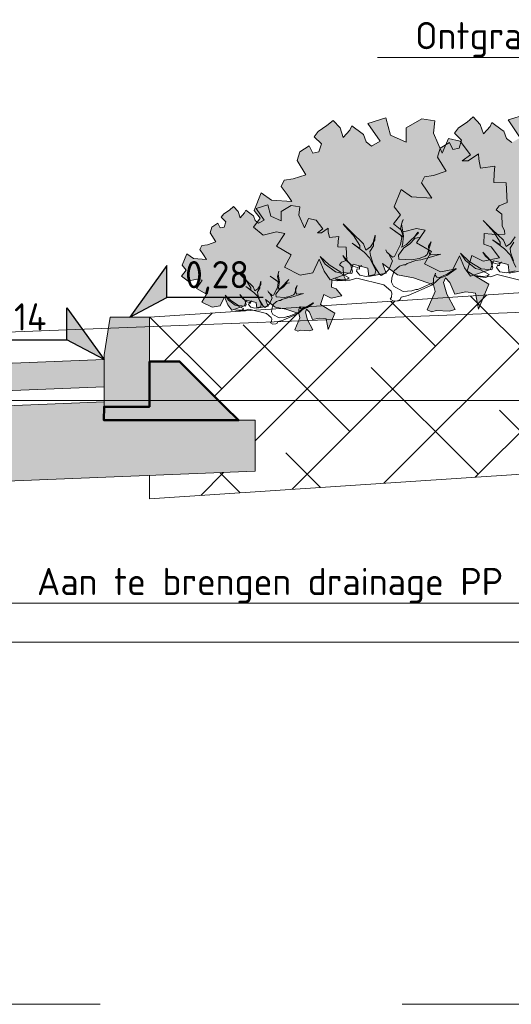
# Model space of a CAD drawing. Header units: metres. Extents: x 92403 to 95147, y 464428 to 465602.
# Tile 274 of 568: x 92431.34 to 92432.97, y 465226.28 to 465229.54. Entities that reach past the tile are written whole.
import ezdxf
from ezdxf import colors
from ezdxf.entities.mleader import LeaderData, LeaderLine
from ezdxf.enums import TextEntityAlignment as Align
from ezdxf.math import Vec2, Vec3

# ---------------------------------------------------------------- set-up
doc = ezdxf.new("R2010")
doc.units = ezdxf.units.M
for name, pattern in [('AL-NAP_LIJN', [15.25, 12, -1.5, 0.25, -1.5]), ('DASHED', [0.75, 0.5, -0.25]), ('XX-AFBREEK', [7, 4, -1, 1, -1])]:
    doc.linetypes.add(name, pattern=pattern)
doc.layers.get('0').update_dxf_attribs({"linetype": 'CONTINUOUS'})
for name, color, linetype, lineweight in [('B-WE-OG-HOOGTELIJN-G', 7, 'CONTINUOUS', 18), ('B-WE-VH-VERHARDING_FUNDERING-A-50', 252, 'CONTINUOUS', 18), ('N-WE-GR-GRAS-A', 62, 'CONTINUOUS', 18), ('N-WE-VH-VERHARDING_BETON_SCHRAAL-GD', 252, 'CONTINUOUS', 50), ('N-WE-VH-VERHARDING_FUNDERING-A-50', 252, 'CONTINUOUS', 18), ('X-XX-AL-AFBREEKLIJN-G', 7, 'XX-AFBREEK', 18), ('X-XX-AL-DETAIL1-T18', 7, 'CONTINUOUS', 18), ('X-XX-AL-DETAIL3-V', 253, 'CONTINUOUS', 18), ('X-XX-AL-HOOGTELABEL-S', 7, 'CONTINUOUS', 25), ('X-XX-AL-NAP-G', 7, 'AL-NAP_LIJN', 18), ('X-XX-AL-RMB - profiel', 7, 'CONTINUOUS', 9)]:
    doc.layers.add(name, color=color, linetype=linetype, lineweight=lineweight)
doc.layers.add('N-RO-GR-GROENSTROOK-A', color=7, linetype='CONTINUOUS', lineweight=0, true_color=0x5de817, transparency=0.7)
doc.layers.add('N-WE-VH-VERHARDING_STRAATBAKSTEEN-DIK-ELLEBOOG-A', color=7, linetype='CONTINUOUS', lineweight=25, true_color=0xe1bfb7)
doc.styles.add('NLCS-ISO', font='NLCS-ISO.ttf')
doc.styles.add('NLCS-ISO-M50-T18', font='NLCS-ISO.ttf', dxfattribs={"height": 0.09})

# ---------------------------------------------------------------- blocks, each defined once
blk = doc.blocks.new('SAL-HOOGTELABEL_02-SO')
for p, q in [((2.461, 3.435), (0, 0)), ((2.461, 1.312), (2.461, 3.435)), ((0, 0), (2.461, 1.312)), ((8.838, 1.312), (2.461, 1.312))]:
    blk.add_line(p, q)
blk.add_solid([(2.461, 3.435), (0, 0), (2.461, 1.312)])
at = {"style": 'NLCS-ISO'}
blk.add_attdef('...', text='', height=1.8, dxfattribs=at).set_placement((5.773, 2.615), align=Align.MIDDLE)
blk = doc.blocks.new('_DotSmall')
at = {"const_width": 0.5}
blk.add_lwpolyline([(-0.0625, 0, 1), (0.0625, 0, 1)], format="xyb", close=True, dxfattribs=at)

msp = doc.modelspace()

# ---------------------------------------------------------------- hatches: boundary and pattern name
at = {"layer": 'B-WE-VH-VERHARDING_FUNDERING-A-50'}
h = msp.add_hatch(dxfattribs=at)
h.set_pattern_fill('AVH-FUNDERING_GRANULAAT', color=256, scale=0.03, pattern_type=2)
h.set_pattern_definition([(0, (0.285, 0.192), (0, 0.3), [0, -0.3]), (0, (0.288, 0.087), (0, 0.3), [0, -0.3]), (0, (0.297, 0.249), (0, 0.3), [0, -0.3]), (338.1986, (0.141, 0.156), (0.900000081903, -0.29999997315), [0.0323109, -1.5832386]), (216.8699, (0.171, 0.144), (0.899999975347, 0.600000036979), [0.015, -1.485]), (130.6013, (0.159, 0.135), (1.5000001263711, -1.7999997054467), [0.0276585, -2.7382047]), (206.5651, (0.06, 0.099), (-0.299999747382, -0.30000039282), [0.0067083, -0.6641121]), (326.3099, (0.054, 0.096), (0.599999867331, -0.300000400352), [0.0108168, -1.0708488]), (108.4349, (0.063, 0.09), (-0.299999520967, 0.600000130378), [0.0094869, -0.9391965]), (225, (0.252, 0.069), (-5e-17, -0.30000009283), [0.0127278, -0.4115361]), (0, (0.243, 0.06), (0.3, 0.3), [0.018, -0.282]), (135, (0.261, 0.06), (-0.30000009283, 3e-17), [0.0127278, -0.4115361]), (251.5651, (0.216, 0.261), (0.299999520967, 0.600000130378), [0.0094869, -0.9391965]), (0, (0.213, 0.252), (0.3, 0.3), [0.015, -0.285]), (143.1301, (0.228, 0.252), (-0.899999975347, 0.600000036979), [0.015, -1.485]), (213.6901, (0.057, 0.264), (0.599999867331, 0.300000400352), [0.0108168, -1.0708488]), (341.5651, (0.048, 0.258), (-0.600000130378, 0.299999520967), [0.0189738, -0.9297096]), (126.8699, (0.066, 0.252), (0.600000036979, -0.899999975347), [0.015, -1.485]), (0, (0.144, 0.252), (0, 0.3), [0, -0.3]), (0, (0.063, 0.174), (0, 0.3), [0, -0.3]), (0, (0.147, 0.063), (0, 0.3), [0, -0.3]), (0, (0.228, 0.156), (0, 0.3), [0, -0.3]), (0, (0.141, 0.207), (0, 0.3), [0, -0.3]), (0, (0.075, 0.216), (0, 0.3), [0, -0.3]), (0, (0.102, 0.198), (0, 0.3), [0, -0.3]), (0, (0.09, 0.126), (0, 0.3), [0, -0.3]), (0, (0.018, 0.138), (0, 0.3), [0, -0.3]), (0, (0.021, 0.207), (0, 0.3), [0, -0.3]), (0, (0.012, 0.273), (0, 0.3), [0, -0.3]), (0, (0.105, 0.285), (0, 0.3), [0, -0.3]), (0, (0.171, 0.297), (0, 0.3), [0, -0.3]), (0, (0.276, 0.285), (0, 0.3), [0, -0.3]), (0, (0.204, 0.192), (0, 0.3), [0, -0.3]), (0, (0.174, 0.246), (0, 0.3), [0, -0.3]), (0, (0.198, 0.102), (0, 0.3), [0, -0.3]), (0, (0.108, 0.087), (0, 0.3), [0, -0.3]), (0, (0.198, 0.021), (0, 0.3), [0, -0.3]), (0, (0.099, 0.039), (0, 0.3), [0, -0.3]), (0, (0.003, 0.03), (0, 0.3), [0, -0.3]), (0, (0.039, 0.015), (0, 0.3), [0, -0.3]), (0, (0.042, 0.057), (0, 0.3), [0, -0.3]), (0, (0.243, 0.009), (0, 0.3), [0, -0.3]), (0, (0.279, 0.132), (0, 0.3), [0, -0.3]), (0, (0.264, 0.222), (0, 0.3), [0, -0.3]), (0, (0.126, 0.006), (0, 0.3), [0, -0.3])])
h.paths.add_polyline_path([(92431.419086, 465228.269801), (92428.219812, 465228.141851), (92426.219312, 465228.181861), (92426.219312, 465228.151889), (92426.069312, 465228.151889), (92425.719312, 465228.151889), (92425.719312, 465227.941811), (92428.22231, 465227.891751), (92431.247717, 465228.012748)])
h.paths.add_polyline_path([(92432.119312, 465228.047606), (92432.119312, 465228.216632), (92432.064312, 465228.216632), (92431.814312, 465228.216632), (92431.618807, 465228.216632), (92431.619312, 465228.261632), (92431.619312, 465228.277809), (92431.419086, 465228.269801), (92431.247717, 465228.012748)])
at = {"layer": 'N-RO-GR-GROENSTROOK-A', "transparency": 33554508}
h = msp.add_hatch(color=256, dxfattribs=at)
h.dxf.hatch_style = 1
h.paths.add_polyline_path([(92433.053974, 465228.709907), (92433.107154, 465228.699772), (92433.174031, 465228.676766), (92433.179408, 465228.654771), (92433.153064, 465228.593658), (92433.168342, 465228.587072), (92433.182102, 465228.591798), (92433.22566, 465228.589008), (92433.245076, 465228.594492), (92433.218069, 465228.645566), (92433.207099, 465228.684398), (92433.213685, 465228.699676), (92433.227274, 465228.684227), (92433.243899, 465228.646154), (92433.280283, 465228.653916), (92433.312529, 465228.649608), (92433.322568, 465228.596257), (92433.35637, 465228.679316), (92433.284836, 465228.72238), (92433.300792, 465228.774217), (92433.337937, 465228.754672), (92433.392536, 465228.766575), (92433.364408, 465228.802844), (92433.340062, 465228.811459), (92433.341552, 465228.847011), (92433.367039, 465228.84405), (92433.369104, 465228.843811), (92433.409333, 465228.844694), (92433.409099, 465228.855335), (92433.401391, 465228.872392), (92433.400141, 465228.910809), (92433.380698, 465228.924717), (92433.39089, 465228.9383), (92433.417626, 465228.949488), (92433.414366, 465229.014437), (92433.373088, 465229.016167), (92433.374298, 465229.045053), (92433.37714, 465229.069419), (92433.329562, 465229.063557), (92433.323796, 465229.093521), (92433.322712, 465229.111112), (92433.288458, 465229.088062), (92433.268396, 465229.087201), (92433.295532, 465229.10793), (92433.261502, 465229.152303), (92433.223148, 465229.161766), (92433.20185, 465229.112772), (92433.173148, 465229.178788), (92433.178243, 465229.219688), (92433.134848, 465229.226744), (92433.083649, 465229.196549), (92433.083224, 465229.149168), (92433.030885, 465229.172442), (92433.015614, 465229.230039), (92432.95632, 465229.211443), (92432.996773, 465229.152791), (92432.968785, 465229.13655), (92432.9509, 465229.150393), (92432.942286, 465229.174453), (92432.937236, 465229.178069), (92432.90318, 465229.203195), (92432.896623, 465229.18946), (92432.874532, 465229.164984), (92432.864429, 465229.196963), (92432.841011, 465229.221513), (92432.821033, 465229.204019), (92432.792152, 465229.185066), (92432.778923, 465229.167289), (92432.802666, 465229.144297), (92432.794523, 465229.117534), (92432.774054, 465229.113155), (92432.762059, 465229.137226), (92432.731328, 465229.117564), (92432.72229, 465229.08809), (92432.751018, 465229.04132), (92432.709083, 465229.027365), (92432.679268, 465229.023377), (92432.669559, 465229.002704), (92432.688713, 465228.975714), (92432.704375, 465228.952275), (92432.636947, 465228.956803), (92432.602853, 465228.981014), (92432.57963, 465228.923328), (92432.600375, 465228.897058), (92432.577286, 465228.867386), (92432.610265, 465228.841388), (92432.653616, 465228.85188), (92432.681473, 465228.846391), (92432.653456, 465228.804619), (92432.702979, 465228.776225), (92432.680192, 465228.73515), (92432.732648, 465228.708467), (92432.774067, 465228.716289), (92432.795482, 465228.761874), (92432.812006, 465228.72177), (92432.831895, 465228.693702), (92432.897861, 465228.716339), (92432.907639, 465228.744866), (92432.956267, 465228.732353), (92432.959509, 465228.704197), (92433.016911, 465228.714885), (92433.004251, 465228.747887), (92433.053986, 465228.709923)])
h = msp.add_hatch(color=256, dxfattribs=at)
h.dxf.hatch_style = 1
h.paths.add_polyline_path([(92432.589956, 465228.698458), (92432.643136, 465228.688323), (92432.710013, 465228.665317), (92432.71539, 465228.643322), (92432.689046, 465228.582209), (92432.704324, 465228.575623), (92432.718084, 465228.580349), (92432.761642, 465228.577559), (92432.781058, 465228.583044), (92432.754051, 465228.634117), (92432.743081, 465228.672949), (92432.749667, 465228.688227), (92432.763256, 465228.672778), (92432.779881, 465228.634705), (92432.816265, 465228.642467), (92432.848511, 465228.638159), (92432.85855, 465228.584808), (92432.892352, 465228.667867), (92432.820818, 465228.710932), (92432.836774, 465228.762768), (92432.873919, 465228.743223), (92432.928518, 465228.755126), (92432.90039, 465228.791395), (92432.876044, 465228.80001), (92432.877534, 465228.835562), (92432.903021, 465228.832602), (92432.905086, 465228.832362), (92432.945315, 465228.833245), (92432.945081, 465228.843886), (92432.937373, 465228.860944), (92432.936123, 465228.89936), (92432.91668, 465228.913268), (92432.926872, 465228.926851), (92432.953608, 465228.938039), (92432.950348, 465229.002988), (92432.90907, 465229.004718), (92432.91028, 465229.033604), (92432.913122, 465229.05797), (92432.865544, 465229.052108), (92432.859778, 465229.082072), (92432.858694, 465229.099663), (92432.82444, 465229.076613), (92432.804378, 465229.075752), (92432.831514, 465229.096481), (92432.797484, 465229.140854), (92432.75913, 465229.150317), (92432.737832, 465229.101323), (92432.70913, 465229.167339), (92432.714225, 465229.208239), (92432.67083, 465229.215295), (92432.619631, 465229.1851), (92432.619206, 465229.137719), (92432.566867, 465229.160993), (92432.551596, 465229.21859), (92432.492302, 465229.199994), (92432.532755, 465229.141342), (92432.504767, 465229.125101), (92432.486882, 465229.138944), (92432.478268, 465229.163004), (92432.473218, 465229.16662), (92432.439162, 465229.191746), (92432.432605, 465229.178011), (92432.410514, 465229.153535), (92432.400411, 465229.185514), (92432.376993, 465229.210064), (92432.357015, 465229.19257), (92432.328134, 465229.173617), (92432.314905, 465229.15584), (92432.338648, 465229.132848), (92432.330505, 465229.106086), (92432.310036, 465229.101706), (92432.298041, 465229.125777), (92432.26731, 465229.106115), (92432.258272, 465229.076641), (92432.287, 465229.029871), (92432.245065, 465229.015916), (92432.21525, 465229.011928), (92432.205541, 465228.991255), (92432.224695, 465228.964265), (92432.240357, 465228.940826), (92432.172929, 465228.945354), (92432.138835, 465228.969565), (92432.115612, 465228.911879), (92432.136357, 465228.885609), (92432.113268, 465228.855937), (92432.146247, 465228.829939), (92432.189598, 465228.840431), (92432.217455, 465228.834942), (92432.189438, 465228.79317), (92432.238961, 465228.764776), (92432.216174, 465228.723701), (92432.26863, 465228.697018), (92432.310049, 465228.70484), (92432.331464, 465228.750425), (92432.347988, 465228.710321), (92432.367877, 465228.682253), (92432.433843, 465228.70489), (92432.443621, 465228.733417), (92432.492249, 465228.720904), (92432.495491, 465228.692748), (92432.552893, 465228.703436), (92432.540233, 465228.736438), (92432.589968, 465228.698474)])
h = msp.add_hatch(color=256, dxfattribs=at)
h.dxf.hatch_style = 1
h.paths.add_polyline_path([(92432.185906, 465228.59173), (92432.220483, 465228.58514), (92432.263967, 465228.570182), (92432.267463, 465228.55588), (92432.250334, 465228.516145), (92432.260268, 465228.511862), (92432.269215, 465228.514935), (92432.297536, 465228.513121), (92432.31016, 465228.516687), (92432.292601, 465228.549895), (92432.285468, 465228.575144), (92432.28975, 465228.585078), (92432.298586, 465228.575033), (92432.309396, 465228.550278), (92432.333052, 465228.555325), (92432.354019, 465228.552523), (92432.360546, 465228.517834), (92432.382524, 465228.57184), (92432.336012, 465228.59984), (92432.346387, 465228.633544), (92432.370539, 465228.620836), (92432.406039, 465228.628575), (92432.38775, 465228.652158), (92432.371921, 465228.657759), (92432.37289, 465228.680875), (92432.389461, 465228.67895), (92432.390804, 465228.678794), (92432.416961, 465228.679369), (92432.416809, 465228.686287), (92432.411797, 465228.697378), (92432.410984, 465228.722357), (92432.398342, 465228.7314), (92432.404969, 465228.740232), (92432.422353, 465228.747506), (92432.420233, 465228.789736), (92432.393394, 465228.790861), (92432.394181, 465228.809643), (92432.396029, 465228.825485), (92432.365093, 465228.821674), (92432.361344, 465228.841156), (92432.36064, 465228.852594), (92432.338367, 465228.837607), (92432.325323, 465228.837047), (92432.342967, 465228.850525), (92432.320841, 465228.879376), (92432.295903, 465228.885529), (92432.282055, 465228.853674), (92432.263393, 465228.896597), (92432.266706, 465228.923191), (92432.23849, 465228.927778), (92432.205201, 465228.908145), (92432.204924, 465228.877338), (92432.170893, 465228.892471), (92432.160964, 465228.929921), (92432.122411, 465228.91783), (92432.148714, 465228.879694), (92432.130516, 465228.869134), (92432.118887, 465228.878134), (92432.113286, 465228.893778), (92432.110003, 465228.89613), (92432.087859, 465228.912467), (92432.083596, 465228.903536), (92432.069232, 465228.887622), (92432.062663, 465228.908415), (92432.047437, 465228.924377), (92432.034447, 465228.913003), (92432.015668, 465228.900679), (92432.007067, 465228.88912), (92432.022505, 465228.874171), (92432.01721, 465228.85677), (92432.003901, 465228.853922), (92431.996102, 465228.869573), (92431.976121, 465228.856789), (92431.970244, 465228.837625), (92431.988923, 465228.807215), (92431.961657, 465228.798142), (92431.942271, 465228.795549), (92431.935959, 465228.782107), (92431.948413, 465228.764558), (92431.958596, 465228.749318), (92431.914754, 465228.752262), (92431.892586, 465228.768004), (92431.877486, 465228.730497), (92431.890975, 465228.713416), (92431.875962, 465228.694123), (92431.897405, 465228.677219), (92431.925592, 465228.684041), (92431.943705, 465228.680472), (92431.925488, 465228.653312), (92431.957688, 465228.63485), (92431.942872, 465228.608143), (92431.976979, 465228.590793), (92432.00391, 465228.59588), (92432.017834, 465228.625519), (92432.028578, 465228.599443), (92432.04151, 465228.581193), (92432.084401, 465228.595912), (92432.090758, 465228.61446), (92432.122377, 465228.606324), (92432.124484, 465228.588017), (92432.161808, 465228.594966), (92432.153576, 465228.616425), (92432.185914, 465228.59174)])
at = {"layer": 'N-WE-VH-VERHARDING_FUNDERING-A-50'}
h = msp.add_hatch(dxfattribs=at)
h.set_pattern_fill('TEELAARDE', color=36, scale=0.2)
h.set_pattern_definition([(45, (0, 0), (-0.14142135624, 0.14142135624), []), (135, (0, 0), (-0.42426406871, 0.14142135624), [0.5, -0.3])])
h.paths.add_polyline_path([(92431.769906, 465228.033632), (92431.769312, 465227.956575), (92434.88133, 465228.162635), (92436.805623, 465228.138006), (92438.365593, 465228.121857), (92438.36721, 465228.202755), (92438.015593, 465228.209786), (92438.015593, 465228.376889), (92438.070593, 465228.376889), (92438.265593, 465228.571889), (92438.365593, 465228.571889), (92438.365593, 465228.721889), (92436.812568, 465228.737966), (92434.865324, 465228.762889), (92431.769312, 465228.557889), (92431.769312, 465228.411632), (92431.869312, 465228.411632), (92432.064312, 465228.216632), (92432.119312, 465228.216632), (92432.119312, 465228.047606)])
at = {"layer": 'N-WE-VH-VERHARDING_STRAATBAKSTEEN-DIK-ELLEBOOG-A', "lineweight": 0, "ltscale": 1}
h = msp.add_hatch(color=256, dxfattribs=at)
h.dxf.hatch_style = 1
h.paths.add_polyline_path([(92431.619312, 465228.327849), (92431.619312, 465228.417889), (92428.219312, 465228.281889), (92426.219312, 465228.321889), (92426.219312, 465228.231871), (92428.219312, 465228.191871)])
at = {"layer": 'X-XX-AL-DETAIL3-V'}
h = msp.add_hatch(color=254, dxfattribs=at)
h.dxf.hatch_style = 1
h.paths.add_polyline_path([(92432.063312, 465228.216632), (92431.814312, 465228.216632), (92431.768312, 465228.261632), (92431.768312, 465228.411632), (92431.868312, 465228.411632)])
h = msp.add_hatch(color=254, dxfattribs=at)
h.dxf.hatch_style = 1
h.paths.add_polyline_path([(92431.719313, 465228.261632), (92431.769313, 465228.261632), (92431.814312, 465228.216632), (92431.619313, 465228.216632), (92431.619312, 465228.261632), (92431.619312, 465228.261632), (92431.756398, 465228.261632)])
h.paths.add_polyline_path([(92431.619312, 465228.261632), (92431.769313, 465228.261631), (92431.719313, 465228.261632), (92431.756398, 465228.261632)], flags=17)
at = {"layer": 'X-XX-AL-RMB - profiel', "true_color": 0x717384}
h = msp.add_hatch(color=8, dxfattribs=at)
h.dxf.hatch_style = 1
h.paths.add_polyline_path([(92431.619312, 465228.261632), (92431.769312, 465228.261632), (92431.769312, 465228.557889), (92431.639312, 465228.557889), (92431.619312, 465228.432889)])

# ---------------------------------------------------------------- linework, layer by layer
at = {"layer": 'B-WE-OG-HOOGTELIJN-G', "color": 1, "linetype": 'DASHED', "ltscale": 5, "flags": 128}
msp.add_lwpolyline([(92423.539312, 465228.451889), (92425.059634, 465228.491889), (92426.465362, 465228.445889), (92426.576762, 465228.439889), (92426.630176, 465228.332889), (92430.389694, 465228.472889), (92433.180144, 465228.581889), (92433.221375, 465228.671889), (92433.330416, 465228.671889), (92433.629523, 465228.695889), (92434.865324, 465228.762889), (92437.756102, 465228.725889), (92438.026326, 465228.649889), (92438.307882, 465228.666889), (92438.427502, 465228.671889), (92438.515593, 465228.549889), (92441.804809, 465228.497889), (92444.668592, 465228.368889), (92444.722629, 465228.454889), (92444.822634, 465228.470889), (92448.204161, 465228.662889), (92450.606427, 465228.766889)], dxfattribs=at)
at = {"layer": 'N-WE-GR-GRAS-A'}
msp.add_lwpolyline([(92438.365593, 465228.721889), (92436.812568, 465228.737966), (92434.865324, 465228.762889), (92431.769312, 465228.557889)], dxfattribs=at)
at = {"layer": 'N-WE-VH-VERHARDING_BETON_SCHRAAL-GD'}
msp.add_lwpolyline([(92431.769312, 465228.411632), (92431.869312, 465228.411632), (92432.019312, 465228.261632), (92432.064312, 465228.216632), (92431.814312, 465228.216632), (92431.814312, 465228.216632), (92431.618807, 465228.216632), (92431.619312, 465228.261632), (92431.769312, 465228.261632), (92431.769312, 465228.261632), (92431.769312, 465228.401632)], close=True, dxfattribs=at)
at = {"layer": 'X-XX-AL-AFBREEKLIJN-G', "color": 251, "flags": 128}
msp.add_lwpolyline([(92450.606402, 465226.281889), (92423.539312, 465226.281889)], dxfattribs=at)
at = {"layer": 'X-XX-AL-NAP-G', "color": 142, "flags": 128}
for points in [[(92451.106402, 465228.281889), (92422.437639, 465228.281889)], [(92451.106402, 465227.481889), (92422.437639, 465227.481889)]]:
    msp.add_lwpolyline(points, dxfattribs=at)
at = {"layer": 'X-XX-AL-RMB - profiel'}
msp.add_line((92428.219812, 465228.141851), (92431.619312, 465228.277809), dxfattribs=at)
at = {"layer": 'X-XX-AL-RMB - profiel', "color": 251}
for points in [[(92433.015614, 465229.230039), (92432.95632, 465229.211443), (92432.996773, 465229.152791)], [(92432.968785, 465229.13655), (92432.9509, 465229.150393), (92432.942286, 465229.174453), (92432.937236, 465229.178069), (92432.90318, 465229.203195), (92432.896623, 465229.18946), (92432.874532, 465229.164984), (92432.864429, 465229.196963), (92432.841011, 465229.221513), (92432.821033, 465229.204019), (92432.792152, 465229.185066), (92432.778923, 465229.167289), (92432.802666, 465229.144297), (92432.794523, 465229.117534), (92432.774054, 465229.113155), (92432.762059, 465229.137226), (92432.731328, 465229.117564), (92432.72229, 465229.08809), (92432.751018, 465229.04132), (92432.709083, 465229.027365), (92432.679268, 465229.023377), (92432.669559, 465229.002704), (92432.688713, 465228.975714), (92432.704375, 465228.952275), (92432.636947, 465228.956803), (92432.602853, 465228.981014), (92432.57963, 465228.923328), (92432.600375, 465228.897058), (92432.577286, 465228.867386), (92432.610265, 465228.841388), (92432.653616, 465228.85188), (92432.681473, 465228.846391), (92432.653456, 465228.804619), (92432.702979, 465228.776225), (92432.680192, 465228.73515), (92432.732648, 465228.708467), (92432.774067, 465228.716289), (92432.795482, 465228.761874), (92432.812006, 465228.72177), (92432.831895, 465228.693702), (92432.897861, 465228.716339), (92432.907639, 465228.744866), (92432.956267, 465228.732353), (92432.959509, 465228.704197), (92433.016911, 465228.714885)], [(92432.566347, 465228.618071), (92432.57099, 465228.624154), (92432.571872, 465228.637922), (92432.569632, 465228.644446), (92432.544939, 465228.665702), (92432.455968, 465228.687884), (92432.433714, 465228.680802), (92432.426829, 465228.681243), (92432.417624, 465228.678643), (92432.391248, 465228.681927), (92432.384004, 465228.685051), (92432.41038, 465228.681766), (92432.423788, 465228.683565), (92432.429952, 465228.688488), (92432.399095, 465228.704821), (92432.384967, 465228.708384), (92432.35151, 465228.733923), (92432.334502, 465228.75894), (92432.364117, 465228.73152), (92432.402938, 465228.706701), (92432.438879, 465228.703336), (92432.442002, 465228.710579), (92432.43492, 465228.732833), (92432.409147, 465228.762134), (92432.417831, 465228.748285), (92432.442524, 465228.727029), (92432.458173, 465228.722305), (92432.470861, 465228.729468), (92432.464697, 465228.724546), (92432.464256, 465228.717661), (92432.457372, 465228.718102), (92432.454249, 465228.710858), (92432.465615, 465228.697369), (92432.486627, 465228.693364), (92432.515765, 465228.700005), (92432.518168, 465228.712612), (92432.499, 465228.753719), (92432.480031, 465228.773013), (92432.440491, 465228.803195), (92432.465984, 465228.786143), (92432.466065, 465228.795708), (92432.445297, 465228.82841), (92432.414961, 465228.861193), (92432.410039, 465228.867357), (92432.440014, 465228.837256), (92432.477593, 465228.801351), (92432.485835, 465228.780617), (92432.500846, 465228.790821), (92432.515577, 465228.813274), (92432.516099, 465228.829724), (92432.510574, 465228.809872), (92432.511212, 465228.794943), (92432.498803, 465228.775533), (92432.500603, 465228.762124), (92432.509925, 465228.733346), (92432.530694, 465228.700644), (92432.536778, 465228.696001), (92432.550627, 465228.704685), (92432.562595, 465228.717211), (92432.573925, 465228.744666), (92432.56112, 465228.768882), (92432.555036, 465228.773525), (92432.551275, 465228.78121), (92432.555036, 465228.773525), (92432.573646, 465228.756913), (92432.58017, 465228.759154), (92432.600787, 465228.798776), (92432.604432, 465228.82247), (92432.60067, 465228.830155), (92432.564531, 465228.855334), (92432.609795, 465228.82319), (92432.600472, 465228.851968), (92432.605638, 465228.874501), (92432.60876, 465228.881745), (92432.604036, 465228.866096), (92432.610596, 465228.827392), (92432.60651, 465228.796814), (92432.603388, 465228.78957), (92432.619918, 465228.798614), (92432.659667, 465228.838074), (92432.658146, 465228.839234), (92432.644215, 465228.820985), (92432.652621, 465228.819383), (92432.661826, 465228.821983), (92432.648418, 465228.820184), (92432.630645, 465228.800053), (92432.611792, 465228.787969), (92432.593218, 465228.763635), (92432.595018, 465228.750227), (92432.636323, 465228.747581), (92432.661619, 465228.752341), (92432.682352, 465228.760584), (92432.688516, 465228.765507), (92432.701889, 465228.808251), (92432.692962, 465228.793403), (92432.69468, 465228.770429), (92432.699603, 465228.764265), (92432.733303, 465228.767423), (92432.667701, 465228.747698), (92432.651612, 465228.745538), (92432.622834, 465228.736216), (92432.616669, 465228.731293), (92432.609785, 465228.731734), (92432.596737, 465228.727253), (92432.579765, 465228.711325), (92432.571918, 465228.688432), (92432.571036, 465228.674664), (92432.577038, 465228.660455), (92432.609415, 465228.642961), (92432.637753, 465228.645399), (92432.650802, 465228.649881), (92432.657685, 465228.64944), (92432.709159, 465228.672728), (92432.710041, 465228.686497), (92432.715926, 465228.703667), (92432.715485, 465228.696782), (92432.720408, 465228.690618), (92432.736858, 465228.690096), (92432.753748, 465228.696458), (92432.78493, 465228.718388), (92432.783409, 465228.719549), (92432.75571, 465228.702181), (92432.735337, 465228.691257), (92432.706036, 465228.665484), (92432.626144, 465228.630191), (92432.60237, 465228.624271), (92432.599247, 465228.617026), (92432.593082, 465228.612104), (92432.578154, 465228.611465), (92432.566347, 465228.618071)], [(92432.982186, 465228.724061), (92432.963018, 465228.765168), (92432.944049, 465228.784462), (92432.904509, 465228.814644), (92432.930002, 465228.797592), (92432.930083, 465228.807157), (92432.909315, 465228.839859), (92432.878979, 465228.872642), (92432.874057, 465228.878806), (92432.904032, 465228.848705), (92432.941611, 465228.8128), (92432.949853, 465228.792066), (92432.964864, 465228.80227), (92432.979595, 465228.824723)], [(92432.97523, 465228.806392), (92432.962821, 465228.786982), (92432.964621, 465228.773573), (92432.973943, 465228.744795)], [(92433.008957, 465228.677151), (92432.919986, 465228.699333), (92432.897732, 465228.692251), (92432.890847, 465228.692692), (92432.881642, 465228.690092), (92432.855266, 465228.693376), (92432.848022, 465228.696499), (92432.874398, 465228.693214), (92432.887806, 465228.695014), (92432.89397, 465228.699937), (92432.863113, 465228.71627), (92432.848985, 465228.719833), (92432.815528, 465228.745372), (92432.79852, 465228.770389), (92432.828135, 465228.742969), (92432.866956, 465228.71815), (92432.902897, 465228.714785), (92432.90602, 465228.722028), (92432.898938, 465228.744282), (92432.873165, 465228.773583), (92432.881849, 465228.759733), (92432.906542, 465228.738478), (92432.922191, 465228.733754), (92432.934879, 465228.740916), (92432.928715, 465228.735994), (92432.928274, 465228.72911), (92432.92139, 465228.729551), (92432.918267, 465228.722307), (92432.929633, 465228.708818), (92432.950645, 465228.704813), (92432.979783, 465228.711454)], [(92432.170555, 465228.539462), (92432.173574, 465228.543417), (92432.174148, 465228.552369), (92432.172691, 465228.556611), (92432.156636, 465228.570432), (92432.098786, 465228.584855), (92432.084317, 465228.58025), (92432.079841, 465228.580537), (92432.073855, 465228.578846), (92432.056705, 465228.580982), (92432.051995, 465228.583012), (92432.069145, 465228.580876), (92432.077863, 465228.582046), (92432.081871, 465228.585247), (92432.061808, 465228.595867), (92432.052621, 465228.598184), (92432.030868, 465228.614789), (92432.019809, 465228.631055), (92432.039065, 465228.613227), (92432.064306, 465228.59709), (92432.087675, 465228.594901), (92432.089706, 465228.599611), (92432.085101, 465228.614081), (92432.068344, 465228.633132), (92432.07399, 465228.624127), (92432.090045, 465228.610307), (92432.10022, 465228.607235), (92432.10847, 465228.611892), (92432.104462, 465228.608692), (92432.104175, 465228.604216), (92432.099699, 465228.604503), (92432.097669, 465228.599793), (92432.105059, 465228.591022), (92432.118721, 465228.588418), (92432.137667, 465228.592736), (92432.139229, 465228.600933), (92432.126766, 465228.627661), (92432.114433, 465228.640206), (92432.088723, 465228.65983), (92432.105299, 465228.648743), (92432.105352, 465228.654962), (92432.091848, 465228.676225), (92432.072124, 465228.697541), (92432.068924, 465228.701548), (92432.088413, 465228.681977), (92432.112847, 465228.658631), (92432.118206, 465228.64515), (92432.127966, 465228.651785), (92432.137545, 465228.666383), (92432.137884, 465228.677079), (92432.134291, 465228.664171), (92432.134707, 465228.654465), (92432.126638, 465228.641844), (92432.127808, 465228.633126), (92432.13387, 465228.614414), (92432.147374, 465228.593151), (92432.151329, 465228.590132), (92432.160334, 465228.595778), (92432.168116, 465228.603923), (92432.175483, 465228.621774), (92432.167156, 465228.63752), (92432.163201, 465228.640539), (92432.160755, 465228.645536), (92432.163201, 465228.640539), (92432.175301, 465228.629738), (92432.179543, 465228.631194), (92432.192948, 465228.656957), (92432.195318, 465228.672362), (92432.192872, 465228.677359), (92432.169374, 465228.693731), (92432.198805, 465228.67283), (92432.192743, 465228.691542), (92432.196102, 465228.706193), (92432.198132, 465228.710903), (92432.195061, 465228.700728), (92432.199326, 465228.675563), (92432.196669, 465228.655681), (92432.194639, 465228.650971), (92432.205387, 465228.656851), (92432.231232, 465228.682508), (92432.230243, 465228.683263), (92432.221185, 465228.671397), (92432.22665, 465228.670355), (92432.232636, 465228.672046), (92432.223918, 465228.670876), (92432.212362, 465228.657787), (92432.200104, 465228.64993), (92432.188027, 465228.634108), (92432.189197, 465228.62539), (92432.216054, 465228.62367), (92432.232501, 465228.626765), (92432.245982, 465228.632124), (92432.24999, 465228.635325), (92432.258685, 465228.663117), (92432.25288, 465228.653463), (92432.253998, 465228.638525), (92432.257198, 465228.634518), (92432.279111, 465228.636571), (92432.236456, 465228.623746), (92432.225995, 465228.622342), (92432.207283, 465228.61628), (92432.203275, 465228.61308), (92432.198799, 465228.613366), (92432.190315, 465228.610452), (92432.179279, 465228.600096), (92432.174177, 465228.585211), (92432.173604, 465228.576259), (92432.177506, 465228.56702), (92432.198558, 465228.555645), (92432.216983, 465228.557231), (92432.225468, 465228.560145), (92432.229943, 465228.559858), (92432.263412, 465228.575), (92432.263985, 465228.583953), (92432.267812, 465228.595116), (92432.267525, 465228.59064), (92432.270726, 465228.586632), (92432.281421, 465228.586293), (92432.292404, 465228.59043), (92432.312678, 465228.604688), (92432.311689, 465228.605443), (92432.293679, 465228.59415), (92432.280433, 465228.587048), (92432.261382, 465228.57029), (92432.209435, 465228.547343), (92432.193977, 465228.543493), (92432.191947, 465228.538783), (92432.187939, 465228.535582), (92432.178232, 465228.535167), (92432.170555, 465228.539462)]]:
    msp.add_lwpolyline(points, dxfattribs=at)
for points in [[(92432.589956, 465228.698458), (92432.643136, 465228.688323), (92432.710013, 465228.665317), (92432.71539, 465228.643322), (92432.689046, 465228.582209), (92432.704324, 465228.575623), (92432.718084, 465228.580349), (92432.761642, 465228.577559), (92432.781058, 465228.583044), (92432.754051, 465228.634117), (92432.743081, 465228.672949), (92432.749667, 465228.688227), (92432.763256, 465228.672778), (92432.779881, 465228.634705), (92432.816265, 465228.642467), (92432.848511, 465228.638159), (92432.85855, 465228.584808), (92432.892352, 465228.667867), (92432.820818, 465228.710932), (92432.836774, 465228.762768), (92432.873919, 465228.743223), (92432.928518, 465228.755126), (92432.90039, 465228.791395), (92432.876044, 465228.80001), (92432.877534, 465228.835562), (92432.903021, 465228.832602), (92432.905086, 465228.832362), (92432.945315, 465228.833245), (92432.945081, 465228.843886), (92432.937373, 465228.860944), (92432.936123, 465228.89936), (92432.91668, 465228.913268), (92432.926872, 465228.926851), (92432.953608, 465228.938039), (92432.950348, 465229.002988), (92432.90907, 465229.004718), (92432.91028, 465229.033604), (92432.913122, 465229.05797), (92432.865544, 465229.052108), (92432.859778, 465229.082072), (92432.858694, 465229.099663), (92432.82444, 465229.076613), (92432.804378, 465229.075752), (92432.831514, 465229.096481), (92432.797484, 465229.140854), (92432.75913, 465229.150317), (92432.737832, 465229.101323), (92432.70913, 465229.167339), (92432.714225, 465229.208239), (92432.67083, 465229.215295), (92432.619631, 465229.1851), (92432.619206, 465229.137719), (92432.566867, 465229.160993), (92432.551596, 465229.21859), (92432.492302, 465229.199994), (92432.532755, 465229.141342), (92432.504767, 465229.125101), (92432.486882, 465229.138944), (92432.478268, 465229.163004), (92432.473218, 465229.16662), (92432.439162, 465229.191746), (92432.432605, 465229.178011), (92432.410514, 465229.153535), (92432.400411, 465229.185514), (92432.376993, 465229.210064), (92432.357015, 465229.19257), (92432.328134, 465229.173617), (92432.314905, 465229.15584), (92432.338648, 465229.132848), (92432.330505, 465229.106086), (92432.310036, 465229.101706), (92432.298041, 465229.125777), (92432.26731, 465229.106115), (92432.258272, 465229.076641), (92432.287, 465229.029871), (92432.245065, 465229.015916), (92432.21525, 465229.011928), (92432.205541, 465228.991255), (92432.224695, 465228.964265), (92432.240357, 465228.940826), (92432.172929, 465228.945354), (92432.138835, 465228.969565), (92432.115612, 465228.911879), (92432.136357, 465228.885609), (92432.113268, 465228.855937), (92432.146247, 465228.829939), (92432.189598, 465228.840431), (92432.217455, 465228.834942), (92432.189438, 465228.79317), (92432.238961, 465228.764776), (92432.216174, 465228.723701), (92432.26863, 465228.697018), (92432.310049, 465228.70484), (92432.331464, 465228.750425), (92432.347988, 465228.710321), (92432.367877, 465228.682253), (92432.433843, 465228.70489), (92432.443621, 465228.733417), (92432.492249, 465228.720904), (92432.495491, 465228.692748), (92432.552893, 465228.703436), (92432.540233, 465228.736438), (92432.589968, 465228.698474)], [(92432.185906, 465228.59173), (92432.220483, 465228.58514), (92432.263967, 465228.570182), (92432.267463, 465228.55588), (92432.250334, 465228.516145), (92432.260268, 465228.511862), (92432.269215, 465228.514935), (92432.297536, 465228.513121), (92432.31016, 465228.516687), (92432.292601, 465228.549895), (92432.285468, 465228.575144), (92432.28975, 465228.585078), (92432.298586, 465228.575033), (92432.309396, 465228.550278), (92432.333052, 465228.555325), (92432.354019, 465228.552523), (92432.360546, 465228.517834), (92432.382524, 465228.57184), (92432.336012, 465228.59984), (92432.346387, 465228.633544), (92432.370539, 465228.620836), (92432.406039, 465228.628575), (92432.38775, 465228.652158), (92432.371921, 465228.657759), (92432.37289, 465228.680875), (92432.389461, 465228.67895), (92432.390804, 465228.678794), (92432.416961, 465228.679369), (92432.416809, 465228.686287), (92432.411797, 465228.697378), (92432.410984, 465228.722357), (92432.398342, 465228.7314), (92432.404969, 465228.740232), (92432.422353, 465228.747506), (92432.420233, 465228.789736), (92432.393394, 465228.790861), (92432.394181, 465228.809643), (92432.396029, 465228.825485), (92432.365093, 465228.821674), (92432.361344, 465228.841156), (92432.36064, 465228.852594), (92432.338367, 465228.837607), (92432.325323, 465228.837047), (92432.342967, 465228.850525), (92432.320841, 465228.879376), (92432.295903, 465228.885529), (92432.282055, 465228.853674), (92432.263393, 465228.896597), (92432.266706, 465228.923191), (92432.23849, 465228.927778), (92432.205201, 465228.908145), (92432.204924, 465228.877338), (92432.170893, 465228.892471), (92432.160964, 465228.929921), (92432.122411, 465228.91783), (92432.148714, 465228.879694), (92432.130516, 465228.869134), (92432.118887, 465228.878134), (92432.113286, 465228.893778), (92432.110003, 465228.89613), (92432.087859, 465228.912467), (92432.083596, 465228.903536), (92432.069232, 465228.887622), (92432.062663, 465228.908415), (92432.047437, 465228.924377), (92432.034447, 465228.913003), (92432.015668, 465228.900679), (92432.007067, 465228.88912), (92432.022505, 465228.874171), (92432.01721, 465228.85677), (92432.003901, 465228.853922), (92431.996102, 465228.869573), (92431.976121, 465228.856789), (92431.970244, 465228.837625), (92431.988923, 465228.807215), (92431.961657, 465228.798142), (92431.942271, 465228.795549), (92431.935959, 465228.782107), (92431.948413, 465228.764558), (92431.958596, 465228.749318), (92431.914754, 465228.752262), (92431.892586, 465228.768004), (92431.877486, 465228.730497), (92431.890975, 465228.713416), (92431.875962, 465228.694123), (92431.897405, 465228.677219), (92431.925592, 465228.684041), (92431.943705, 465228.680472), (92431.925488, 465228.653312), (92431.957688, 465228.63485), (92431.942872, 465228.608143), (92431.976979, 465228.590793), (92432.00391, 465228.59588), (92432.017834, 465228.625519), (92432.028578, 465228.599443), (92432.04151, 465228.581193), (92432.084401, 465228.595912), (92432.090758, 465228.61446), (92432.122377, 465228.606324), (92432.124484, 465228.588017), (92432.161808, 465228.594966), (92432.153576, 465228.616425), (92432.185914, 465228.59174)]]:
    msp.add_lwpolyline(points, close=True, dxfattribs=at)
at = {"layer": 'X-XX-AL-RMB - profiel'}
msp.add_lwpolyline([(92431.619312, 465228.261632), (92431.769312, 465228.261632), (92431.769312, 465228.557889), (92431.639312, 465228.557889), (92431.619312, 465228.432889)], close=True, dxfattribs=at)
at = {"layer": 'X-XX-AL-RMB - profiel', "flags": 128}
msp.add_lwpolyline([(92426.219312, 465228.231871), (92428.219312, 465228.191871), (92431.619312, 465228.327849), (92431.619312, 465228.417889), (92428.219312, 465228.281889), (92426.219312, 465228.321889)], close=True, dxfattribs=at)
at = {"layer": 'X-XX-AL-RMB - profiel'}
msp.add_lwpolyline([(92426.069312, 465228.151889), (92425.719312, 465228.151889), (92425.719312, 465227.941811), (92428.22231, 465227.891751), (92432.119312, 465228.047606), (92432.119312, 465228.216632), (92432.064312, 465228.216632)], dxfattribs=at)
at = {"layer": 'X-XX-AL-RMB - profiel', "flags": 128}
msp.add_lwpolyline([(92431.769906, 465228.033632), (92431.769312, 465227.956575), (92434.88133, 465228.162635), (92436.805623, 465228.138006), (92438.365593, 465228.121857), (92438.36721, 465228.202755)], dxfattribs=at)

# ---------------------------------------------------------------- block references
at = {"layer": 'X-XX-AL-HOOGTELABEL-S', "xscale": 0.05000000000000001, "yscale": 0.05000000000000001, "zscale": 0.05000000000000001}
msp.add_blockref('SAL-HOOGTELABEL_02-SO', (92431.704312, 465228.557889), dxfattribs=at).add_auto_attribs({'...': '0,28'})
at = {"layer": 'X-XX-AL-HOOGTELABEL-S'}
ref = msp.add_blockref('SAL-HOOGTELABEL_02-SO', (92431.619312, 465228.417889), dxfattribs=dict(at, xscale=-0.05000000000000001, yscale=0.05000000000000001, zscale=0.05000000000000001))
ref.add_attrib('...', '0,14', dxfattribs={"layer": '0', "height": 0.09, "style": 'NLCS-ISO'}).set_placement((92431.330674, 465228.548652), align=Align.MIDDLE)

# ---------------------------------------------------------------- leaders
at = {"layer": 'X-XX-AL-DETAIL1-T18'}
ml = msp.add_multileader_mtext('Standard', dxfattribs=at)
ml.set_content('{\\C256;Ontgraven zand/grond, aanbr. teelaarde 60 cm}', color=10, style='NLCS-ISO-M50-T18')
ml.set_leader_properties(color=256, lineweight=-1)
ml.set_arrow_properties(name='DOTSMALL')
ml.build(insert=Vec2(0, 0))
ml.multileader.update_dxf_attribs({"text_left_attachment_type": 5, "text_right_attachment_type": 5, "dogleg_length": 0.09, "arrow_head_size": 0.2})
ctx = ml.context
ctx.base_point, ctx.char_height, ctx.arrow_head_size, ctx.landing_gap_size, ctx.plane_origin = Vec3(92432.604198, 465229.418885), 0.09, 0.2, 0.045, Vec3(92435.362698, 465229.381597)
ctx.left_attachment, ctx.right_attachment = 5, 5
notes = []
notes.append((ctx, [(0, (1, 1, 0), (92435.362698, 465229.418885), (-1, 0), 0.09, [(0, [(92435.362698, 465228.481754)], 0, [])])]))
ctx.mtext.insert, ctx.mtext.flow_direction = Vec3(92432.649198, 465229.535885), 5
ml = msp.add_multileader_mtext('Standard', dxfattribs=at)
ml.set_content('{\\C256;Aanbr. straatlaag 5 cm }', color=10, style='NLCS-ISO-M50-T18')
ml.set_leader_properties(color=256, lineweight=-1)
ml.set_arrow_properties(name='DOTSMALL')
ml.build(insert=Vec2(0, 0))
ml.multileader.update_dxf_attribs({"text_left_attachment_type": 5, "text_right_attachment_type": 5, "dogleg_length": 0.09, "arrow_head_size": 0.2})
ctx = ml.context
ctx.base_point, ctx.char_height, ctx.arrow_head_size, ctx.landing_gap_size, ctx.plane_origin = Vec3(92428.567855, 465228.92373), 0.09, 0.2, 0.045, Vec3(92430.016855, 465228.11163)
ctx.left_attachment, ctx.right_attachment = 5, 5
notes.append((ctx, [(0, (1, 1, 0), (92430.016855, 465228.92373), (-1, 0), 0.09, [(0, [(92430.016855, 465228.244046)], 0, [])])]))
ctx.mtext.insert, ctx.mtext.width, ctx.mtext.flow_direction = Vec3(92428.612855, 465229.04073), 4.0068021, 5
ml = msp.add_multileader_mtext('Standard', dxfattribs=at)
ml.set_content('{\\C256;Aan te brengen drainage PP %%C200mm incl. drainzand.}', color=10, style='NLCS-ISO-M50-T18')
ml.set_leader_properties(color=256, lineweight=-1)
ml.set_arrow_properties(name='DOTSMALL')
ml.build(insert=Vec2(0, 0))
ml.multileader.update_dxf_attribs({"text_left_attachment_type": 5, "text_right_attachment_type": 5, "dogleg_length": 0.09, "arrow_head_size": 0.2})
ctx = ml.context
ctx.base_point, ctx.char_height, ctx.arrow_head_size, ctx.landing_gap_size, ctx.plane_origin = Vec3(92431.35219, 465227.610556), 0.09, 0.2, 0.045, Vec3(92424.019884, 465228.275944)
ctx.left_attachment, ctx.right_attachment = 5, 5
notes.append((ctx, [(1, (1, 1, 0), (92431.26219, 465227.610556), (1, 0), 0.09, [(0, [(92430.010478, 465227.081889)], 0, [])])]))
ctx.mtext.insert, ctx.mtext.width, ctx.mtext.flow_direction = Vec3(92431.39719, 465227.727556), 3.00834132, 5
for ctx, leaders in notes:
    for number, flags, end, landing, length, lines in leaders:
        leader = LeaderData()
        leader.index, (leader.has_last_leader_line, leader.has_dogleg_vector, leader.attachment_direction) = number, flags
        leader.last_leader_point, leader.dogleg_vector, leader.dogleg_length = Vec3(end), Vec3(landing), length
        for number, points, colour, breaks in lines:
            line = LeaderLine()
            line.index, line.vertices, line.color, line.breaks = number, Vec3.list(points), colors.encode_raw_color(colour), breaks
            leader.lines.append(line)
        ctx.leaders.append(leader)

doc.saveas('drawing.dxf')
